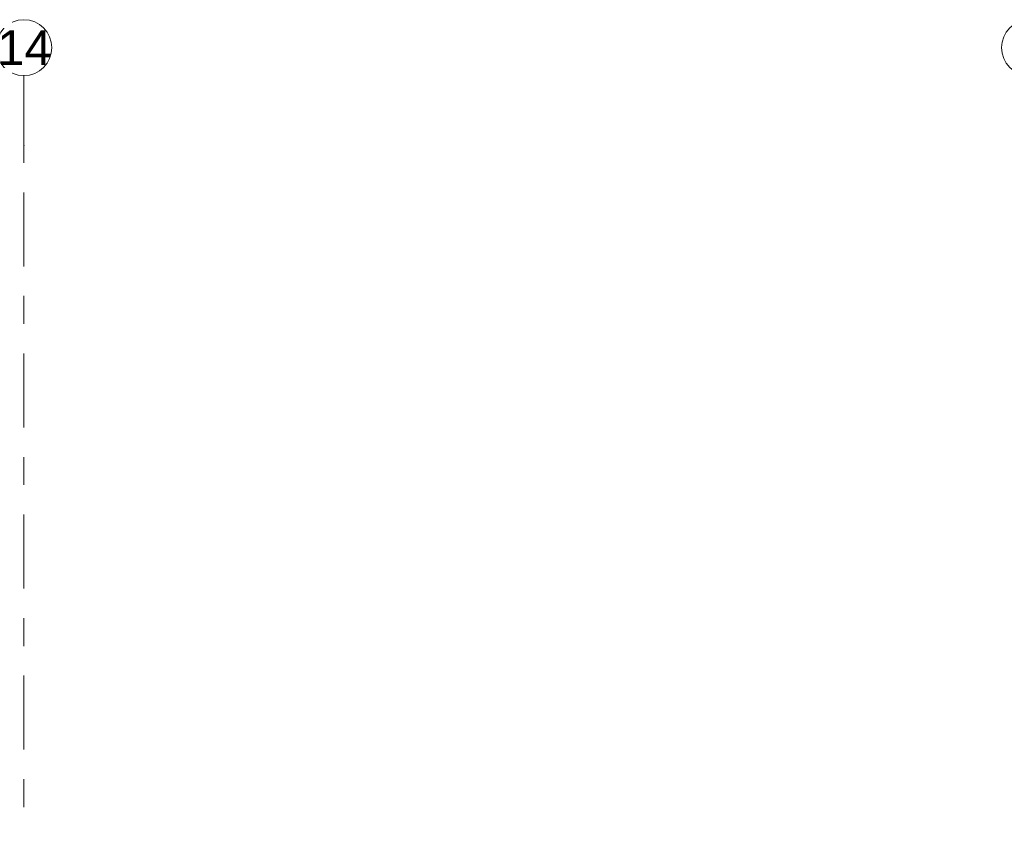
# Model space of a CAD drawing. Header units: metres. Extents: x -3.6 to 85.2, y -11 to 16.8.
# Tile 481 of 508: x 47.3 to 50.8, y 13.9 to 16.8. Entities that reach past the tile are written whole.
import ezdxf

# ---------------------------------------------------------------- set-up
doc = ezdxf.new("R2010")
doc.units = ezdxf.units.M
doc.header["$MEASUREMENT"] = 0
doc.linetypes.add('Strichlinie doppelt', pattern=[0.546806, 0.264583, -0.105833, 0.070556, -0.105833])
doc.layers.add('451 - Universal.Achsen Raster', color=7, linetype='Continuous')
doc.styles.add('ERSTELLTER_STIL_2', font='txt')

msp = doc.modelspace()

# ---------------------------------------------------------------- linework, layer by layer
at = {"layer": '451 - Universal.Achsen Raster', "color": 160, "linetype": 'Strichlinie doppelt', "lineweight": 9, "true_color": 0x3232ff}
for p, q in [((47.33, 16.355), (47.33, 16.605)), ((47.33, -10.585), (47.33, 16.355))]:
    msp.add_line(p, q, dxfattribs=at)
at = {"layer": '451 - Universal.Achsen Raster', "color": 160, "linetype": 'Continuous', "lineweight": 9, "true_color": 0x3232ff}
for centre in [(47.33, 16.705), (50.93, 16.705)]:
    msp.add_circle(centre, 0.1, dxfattribs=at)
at = {"layer": '451 - Universal.Achsen Raster', "color": 160, "linetype": 'Strichlinie doppelt', "lineweight": 9, "true_color": 0x3232ff}
msp.add_point((47.33, 16.355), dxfattribs=at)
msp.add_point((47.33, 16.355), dxfattribs=at)

# ---------------------------------------------------------------- texts
at = {"layer": '451 - Universal.Achsen Raster', "color": 160, "lineweight": 9, "true_color": 0x3232ff, "insert": (47.2351, 16.7675), "char_height": 0.125, "attachment_point": 1, "style": 'ERSTELLTER_STIL_2'}
msp.add_mtext('\\A1;{\\pql;\\pt0;\\fArial|b0|i0|c0|p38;14}', dxfattribs=at)

doc.saveas('drawing.dxf')
